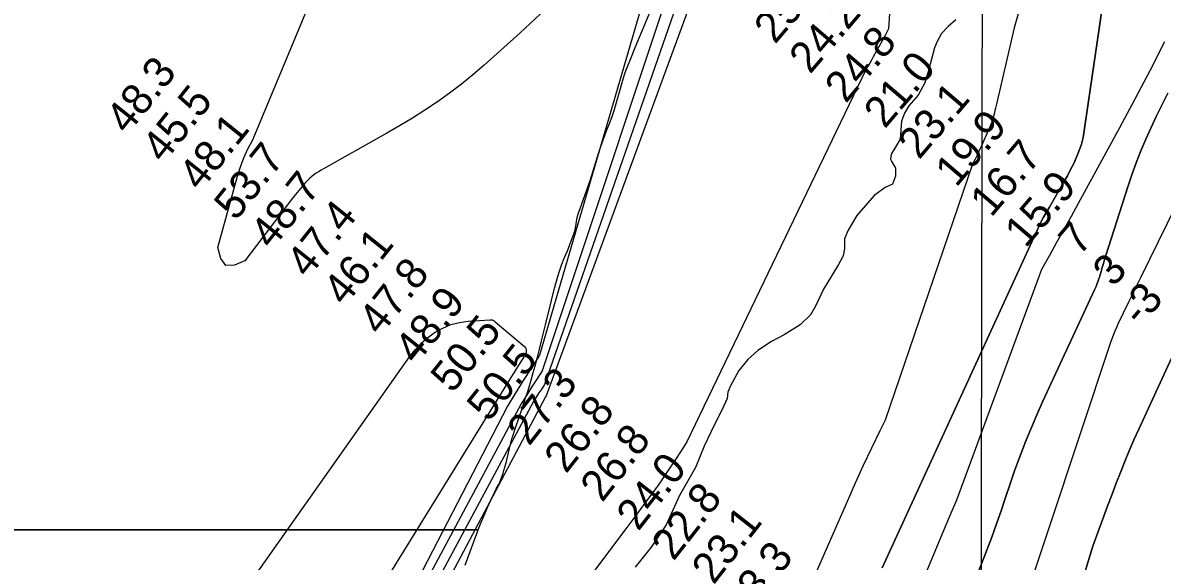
# Model space of a CAD drawing. Extents: x 3177385 to 3215275, y 903885 to 929304.
# Drawn here: x 3205666 to 3208135, y 922420 to 923587 of the extents above; entities that cross this region are included whole.
import ezdxf

# ---------------------------------------------------------------- set-up
doc = ezdxf.new("R2010")
doc.units = 0
for name, color, linetype in [('V-GRID-MAJR', 7, 'Continuous'), ('V-RIVR-EDGE', 7, 'Continuous'), ('V-RIVR-RANG', 7, 'Continuous'), ('V-SITE-VEGE', 7, 'Continuous'), ('V-TOPO-DPTH', 7, 'Continuous'), ('V-TOPO-MAJR', 7, 'Continuous'), ('V-TOPO-MINR', 7, 'Continuous'), ('V-TOPO-WATR', 7, 'Continuous')]:
    doc.layers.add(name, color=color, linetype=linetype)

msp = doc.modelspace()

# ---------------------------------------------------------------- linework, layer by layer
at = {"layer": 'V-GRID-MAJR'}
msp.add_spline([(3207716.551, 909276.317), (3207728.893, 915337.304), (3207741.238, 921400.235), (3207753.5840000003, 927463.215), (3207753.588, 927465.113)], degree=3, dxfattribs=at)
at = {"layer": 'V-RIVR-EDGE'}
msp.add_lwpolyline([(3207687.922691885, 923593.5058057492), (3207671.2587821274, 923578.7670418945), (3207657.364957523, 923563.5595543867), (3207647.6234054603, 923546.4943033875), (3207641.584817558, 923532.6530142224), (3207628.9932351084, 923483.7255025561), (3207621.074042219, 923456.4945167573), (3207606.6897945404, 923429.7413912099), (3207586.3103578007, 923406.6980822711), (3207576.572231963, 923391.018444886), (3207570.062636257, 923373.4833281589), (3207569.0932108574, 923355.0107641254), (3207567.195474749, 923334.6929994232), (3207558.38109132, 923319.0110778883), (3207548.1788101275, 923302.4088401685), (3207546.3039155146, 923291.3284995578), (3207549.522166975, 923285.3161793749), (3207557.340857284, 923271.9024991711), (3207557.298600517, 923254.8132646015), (3207550.7890048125, 923237.2781478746), (3207534.6052394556, 923229.9281812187), (3207511.4682803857, 923212.4341791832), (3207473.4886286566, 923169.5738072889), (3207454.9338352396, 923137.2885059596), (3207446.5733284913, 923118.3723439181), (3207446.5207930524, 923097.1262685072), (3207443.7118773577, 923081.8913712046), (3207433.9657569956, 923062.9786353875), (3207419.5895038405, 923039.4586082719), (3207401.5034340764, 923009.9433920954), (3207383.859820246, 922972.575223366), (3207373.19109955, 922954.1266429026), (3207350.504590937, 922932.0127867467), (3207316.2735863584, 922910.8512248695), (3207288.5247676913, 922896.139870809), (3207258.917043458, 922876.8143730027), (3207237.6218588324, 922857.0064466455), (3207218.1638803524, 922833.0371111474), (3207200.0698160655, 922800.2887965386), (3207194.031228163, 922786.4475073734), (3207192.6113523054, 922772.5947974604), (3207185.64331162, 922756.4464364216), (3207158.2558615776, 922701.0892742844), (3207142.9353086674, 922669.2578496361), (3207123.8843818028, 922623.117554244), (3207089.5551587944, 922562.2350687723), (3207060.3008086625, 922499.0306644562), (3207027.849906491, 922450.6141332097), (3206993.564082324, 922407.2827535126)], dxfattribs=at)
at = {"layer": 'V-SITE-VEGE'}
for p, q in [((3206993.573, 923533.6639999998), (3207026.972, 923614.0579999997)), ((3206983.71, 923509.4809999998), (3206993.573, 923533.6639999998)), ((3206974.123, 923485.1869999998), (3206983.71, 923509.4809999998)), ((3206964.803, 923457.3549999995), (3206967.936, 923467.5539999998)), ((3206967.936, 923467.5539999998), (3206971.852, 923479.0969999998)), ((3206971.852, 923479.0969999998), (3206974.123, 923485.1869999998)), ((3206959.736, 923439.3649999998), (3206964.803, 923457.3549999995)), ((3206952.34, 923412.3069999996), (3206959.736, 923439.3649999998)), ((3206943.958, 923385.5889999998), (3206946.219, 923392.2099999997)), ((3206946.219, 923392.2099999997), (3206948.359, 923398.8769999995)), ((3206948.359, 923398.8769999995), (3206952.34, 923412.3069999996)), ((3206931.24, 923352.7899999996), (3206939.0330000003, 923372.4119999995)), ((3206939.0330000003, 923372.4119999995), (3206943.9580000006, 923385.5889999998)), ((3206923.857, 923333.0249999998), (3206927.435, 923342.9499999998)), ((3206927.435, 923342.9499999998), (3206931.24, 923352.7899999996)), ((3206914.903, 923306.1179999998), (3206923.857, 923333.0249999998)), ((3206895.486, 923245.3259999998), (3206914.903, 923306.1179999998)), ((3206888.842, 923225.1259999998), (3206895.486, 923245.3259999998)), ((3206884.449, 923212.6419999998), (3206888.842, 923225.1259999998)), ((3206874.086, 923184.7049999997), (3206884.449, 923212.6419999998)), ((3206867.963, 923164.5849999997), (3206869.145, 923169.6419999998)), ((3206869.145, 923169.6419999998), (3206870.8200000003, 923175.3309999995)), ((3206870.8200000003, 923175.3309999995), (3206874.086, 923184.7049999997)), ((3206863.9020000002, 923142.1489999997), (3206867.963, 923164.5849999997)), ((3206857.1, 923119.8059999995), (3206860.41, 923128.9849999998)), ((3206860.41, 923128.9849999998), (3206861.465, 923132.2249999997)), ((3206861.465, 923132.2249999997), (3206862.382, 923135.5019999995)), ((3206862.382, 923135.5019999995), (3206863.9020000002, 923142.1489999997)), ((3206846.5470000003, 923092.5019999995), (3206851.907, 923106.1209999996)), ((3206851.907, 923106.1209999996), (3206857.1, 923119.8059999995)), ((3206835.916, 923067.3049999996), (3206838.302, 923073.1479999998)), ((3206838.302, 923073.1479999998), (3206843.311, 923084.7359999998)), ((3206843.311, 923084.7359999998), (3206846.5470000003, 923092.5019999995)), ((3206825.883, 923036.8969999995), (3206829.411, 923048.3569999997)), ((3206829.411, 923048.3569999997), (3206833.7260000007, 923061.3799999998)), ((3206833.7260000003, 923061.3799999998), (3206835.916, 923067.3049999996)), ((3206818.1, 923009.1219999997), (3206822.95, 923026.8249999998)), ((3206822.95, 923026.8249999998), (3206825.883, 923036.8969999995)), ((3206811.268, 922982.4459999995), (3206818.1, 923009.1219999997)), ((3206798.89, 922932.4259999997), (3206811.268, 922982.4459999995)), ((3206790.579, 922897.4259999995), (3206798.89, 922932.4259999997)), ((3206781.8710000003, 922862.5199999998), (3206786.321, 922879.9499999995)), ((3206786.321, 922879.9499999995), (3206790.579, 922897.4259999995)), ((3206776.653, 922843.2749999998), (3206781.8710000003, 922862.5199999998)), ((3206766.228, 922807.3749999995), (3206772.571, 922828.8889999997)), ((3206772.571, 922828.8889999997), (3206776.653, 922843.2749999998)), ((3206759.677, 922785.9179999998), (3206766.228, 922807.3749999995)), ((3206755.919, 922774.0359999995), (3206759.677, 922785.9179999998)), ((3206733.256, 922706.8629999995), (3206749.072, 922753.3199999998)), ((3206749.072, 922753.3199999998), (3206755.919, 922774.0359999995)), ((3206728.132, 922691.3359999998), (3206733.256, 922706.8629999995)), ((3206723.145, 922674.0869999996), (3206726.282, 922685.3719999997)), ((3206726.282, 922685.3719999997), (3206728.132, 922691.3359999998)), ((3206713.443, 922633.5119999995), (3206720.654, 922664.1319999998)), ((3206720.654, 922664.1319999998), (3206723.145, 922674.0869999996)), ((3206710.924, 922623.7349999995), (3206713.443, 922633.5119999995)), ((3206701.428, 922595.0179999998), (3206704.483, 922602.9729999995)), ((3206704.483, 922602.9729999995), (3206707.207, 922611.0329999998)), ((3206707.207, 922611.0329999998), (3206708.87, 922616.4539999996)), ((3206708.87, 922616.4539999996), (3206710.924, 922623.7349999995)), ((3206692.398, 922576.7539999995), (3206697.0270000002, 922585.5669999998)), ((3206697.0270000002, 922585.5669999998), (3206699.918, 922591.5359999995)), ((3206699.918, 922591.5359999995), (3206701.428, 922595.0179999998)), ((3206680.647, 922552.2719999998), (3206687.917, 922567.8759999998)), ((3206687.917, 922567.8759999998), (3206692.398, 922576.7539999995)), ((3206665.358, 922517.6099999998), (3206673.542, 922536.5799999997)), ((3206673.542, 922536.5799999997), (3206680.647, 922552.2719999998)), ((3206658.475, 922500.9019999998), (3206665.358, 922517.6099999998)), ((3200216.643, 922488.2559999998), (3206653.446, 922488.2559999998)), ((3206653.446, 922488.2559999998), (3206658.475, 922500.9019999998))]:
    msp.add_line(p, q, dxfattribs=at)
msp.add_lwpolyline([(3206625.031000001, 922411.6499999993), (3206635.570000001, 922440.9179999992), (3206642.755000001, 922460.3779999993), (3206652.634000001, 922486.2139999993), (3206653.446000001, 922488.2559999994), (3200216.643000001, 922488.2559999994)], dxfattribs=at)
at = {"layer": 'V-TOPO-DPTH'}
for points in [[(3207575.4840710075, 924086.4802360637), (3207542.1747592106, 923573.8793962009), (3207538.6415426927, 923566.4384175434), (3207534.8303139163, 923559.1201401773), (3207509.0590875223, 923512.8126794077), (3207505.307044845, 923506.1630650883), (3207501.50329207, 923499.5435706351), (3207497.621974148, 923492.9692559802), (3207493.6889461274, 923486.4250611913), (3207105.3859189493, 922679.0493970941), (3207097.741161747, 922666.9300448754), (3207090.004066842, 922654.8706892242), (3207082.1284653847, 922642.901328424), (3207074.160526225, 922630.9919641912), (3207066.984040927, 922620.3981990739), (3207062.543722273, 922613.8249223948), (3207058.1149400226, 922607.2439041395), (3207053.703462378, 922600.65127352), (3207049.3035211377, 922594.0509013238), (3207043.40166719, 922585.1722549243), (3207041.9447128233, 922583.0170616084), (3207040.465647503, 922580.8774088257), (3207038.953415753, 922578.7610668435), (3207037.4190730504, 922576.660265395), (3207018.7482537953, 922551.5103140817), (3207007.8487224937, 922536.8560498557), (3206996.93160942, 922522.2149200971), (3206985.9881236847, 922507.5934920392), (3206975.027056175, 922492.9851984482), (3206509.740018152, 921874.0396021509)], [(3208071.078343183, 924067.2598589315), (3207963.9518723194, 923338.4410031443), (3207960.232835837, 923323.9356320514), (3207955.3898242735, 923309.7658662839), (3207949.7974959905, 923295.8198374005), (3207943.432288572, 923282.1472748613), (3207936.7971657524, 923268.6121115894), (3207929.7571698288, 923255.2830472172), (3207922.4472585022, 923242.091382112), (3207891.1961279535, 923187.647142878), (3207886.9015926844, 923180.2071462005), (3207882.5831420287, 923172.781134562), (3207878.228818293, 923165.376100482), (3207873.8505791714, 923157.9850514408), (3207528.1423378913, 922405.686991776)], [(3207528.1423378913, 922405.686991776), (3207873.8505791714, 923157.9850514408), (3207878.228818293, 923165.376100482), (3207882.5831420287, 923172.781134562), (3207886.9015926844, 923180.2071462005), (3207891.1961279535, 923187.647142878), (3207922.4472585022, 923242.091382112), (3207929.7571698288, 923255.2830472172), (3207936.7971657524, 923268.6121115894), (3207943.432288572, 923282.1472748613), (3207949.7974959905, 923295.8198374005), (3207955.3898242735, 923309.7658662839), (3207960.232835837, 923323.9356320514), (3207963.9518723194, 923338.4410031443), (3208071.078343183, 924067.2598589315)], [(3208147.694609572, 923434.5965727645), (3208135.2435228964, 923409.8396959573), (3208123.098458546, 923384.9370322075), (3208111.4124276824, 923359.8156880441), (3208100.032419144, 923334.5485569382), (3208089.2853721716, 923309.0191977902), (3208079.0748119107, 923283.2865569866), (3208069.668981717, 923257.2489936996), (3208060.799638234, 923231.0081487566), (3208013.226565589, 923082.6954397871), (3208010.5002718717, 923074.0866681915), (3208007.8165413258, 923065.4648203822), (3208005.196655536, 923056.8233582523), (3208002.6193329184, 923048.1688199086), (3207998.338914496, 923033.5985815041), (3207997.3203515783, 923030.2995643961), (3207996.242094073, 923027.0210920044), (3207995.0742946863, 923023.7734366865), (3207993.8468007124, 923020.5463260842), (3207992.5465400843, 923017.3466691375), (3207991.2090825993, 923014.1630250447), (3207989.8158298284, 923011.0034002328), (3207988.385380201, 923007.859788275), (3207890.025907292, 922796.649679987), (3207876.5436847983, 922767.0226804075), (3207863.4109720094, 922737.245184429), (3207838.543585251, 922677.0882068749), (3207837.016356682, 922673.2351086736), (3207826.0717170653, 922644.7916981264), (3207815.511206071, 922616.2107228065), (3207805.5268880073, 922587.423400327), (3207795.9266985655, 922558.4985130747), (3207786.3417044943, 922529.5676349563), (3207776.3927881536, 922500.7663537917), (3207765.8979884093, 922472.1594680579), (3207755.0392663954, 922443.6821792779), (3207706.842229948, 922320.8070807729)], [(3207706.842229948, 922320.8070807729), (3207755.0392663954, 922443.6821792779), (3207765.8979884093, 922472.1594680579), (3207776.3927881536, 922500.7663537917), (3207786.3417044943, 922529.5676349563), (3207795.9266985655, 922558.4985130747), (3207805.5268880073, 922587.423400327), (3207815.511206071, 922616.2107228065), (3207826.0717170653, 922644.7916981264), (3207837.016356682, 922673.2351086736), (3207838.543585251, 922677.0882068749), (3207863.4109720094, 922737.245184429), (3207876.5436847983, 922767.0226804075), (3207890.025907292, 922796.649679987), (3207988.385380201, 923007.859788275), (3207989.8158298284, 923011.0034002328), (3207991.2090825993, 923014.1630250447), (3207992.5465400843, 923017.3466691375), (3207993.8468007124, 923020.5463260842), (3207995.0742946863, 923023.7734366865), (3207996.242094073, 923027.0210920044), (3207997.3203515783, 923030.2995643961), (3207998.338914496, 923033.5985815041), (3208002.6193329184, 923048.1688199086), (3208005.196655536, 923056.8233582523), (3208007.8165413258, 923065.4648203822), (3208010.5002718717, 923074.0866681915), (3208013.226565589, 923082.6954397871), (3208060.799638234, 923231.0081487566), (3208069.668981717, 923257.2489936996), (3208079.0748119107, 923283.2865569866), (3208089.2853721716, 923309.0191977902), (3208100.032419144, 923334.5485569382), (3208111.4124276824, 923359.8156880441), (3208123.098458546, 923384.9370322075), (3208135.2435228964, 923409.8396959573), (3208147.694609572, 923434.5965727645)], [(3207844.9780556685, 921992.6662434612), (3207984.6999146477, 922452.9124866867), (3207998.764630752, 922490.3435001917), (3208008.918463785, 922517.764511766), (3208017.7845932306, 922541.5328157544), (3208026.7265591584, 922565.2723465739), (3208035.7822798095, 922588.9687176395), (3208044.913836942, 922612.6363155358), (3208054.314902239, 922636.1921943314), (3208063.9992539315, 922659.6279811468), (3208074.10853522, 922682.8836299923), (3208084.501102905, 922706.0191868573), (3208176.9097088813, 922906.8259549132)], [(3207844.9780556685, 921992.6662434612), (3207984.6999146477, 922452.9124866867), (3207998.764630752, 922490.3435001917), (3208008.918463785, 922517.764511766), (3208017.7845932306, 922541.5328157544), (3208026.7265591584, 922565.2723465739), (3208035.7822798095, 922588.9687176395), (3208044.913836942, 922612.6363155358), (3208054.314902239, 922636.1921943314), (3208063.9992539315, 922659.6279811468), (3208074.10853522, 922682.8836299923), (3208084.501102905, 922706.0191868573), (3208176.9097088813, 922906.8259549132)]]:
    msp.add_lwpolyline(points, dxfattribs=at)
at = {"layer": 'V-TOPO-MAJR'}
msp.add_lwpolyline([(3207608.383287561, 925592.0546394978), (3207307.964278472, 924653.1200324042), (3207126.188526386, 923837.3023589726), (3206791.908231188, 922832.5988426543), (3206780.3707479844, 922814.9014079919), (3206768.9120942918, 922797.1534489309), (3206757.5716848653, 922779.3297032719), (3206746.310104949, 922761.455433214), (3206319.994993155, 921965.1126580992), (3206312.351864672, 921953.4174174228), (3206304.6116688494, 921941.7876642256), (3206296.725872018, 921930.2561422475), (3206288.7430078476, 921918.790107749), (3206018.611908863, 921535.9477333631), (3205965.133537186, 921460.9865939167), (3205911.139801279, 921386.4026448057), (3205856.3730190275, 921312.3844811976), (3205801.090872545, 921238.7435079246), (3205705.5612168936, 921112.858458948), (3205697.5726261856, 921102.510985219), (3205689.4712381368, 921092.2541355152), (3205681.200654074, 921082.133221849), (3205672.817272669, 921072.1029322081), (3205142.6349545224, 920448.3661681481)], dxfattribs=at)
at = {"layer": 'V-TOPO-MINR'}
for points in [[(3207635.3231096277, 925611.045468), (3207313.876694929, 924614.0977492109), (3207158.238245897, 923842.4596893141), (3206796.80934288, 922802.9774738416), (3206790.7031409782, 922793.8100301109), (3206784.637863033, 922784.6157847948), (3206778.633971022, 922775.381337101), (3206772.6710029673, 922766.1200878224), (3206346.2379665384, 921970.0734424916), (3206333.3272906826, 921950.0747477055), (3206320.2562596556, 921930.1828219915), (3206306.9446958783, 921910.4510498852), (3206293.4727769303, 921890.8260468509), (3206187.9054758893, 921739.0258802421), (3206121.1516082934, 921643.8513091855), (3206053.8938276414, 921549.0372329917), (3205985.8801774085, 921454.7638990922), (3205917.3626141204, 921360.8510600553), (3205738.097626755, 921117.1951537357), (3205723.099754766, 921097.0656156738), (3205707.941739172, 921077.0589373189), (3205692.5435081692, 921057.2365485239), (3205676.9851335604, 921037.5370194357), (3205556.6705676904, 920887.073214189)], [(3208017.3040968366, 924284.4027721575), (3207814.45855335, 923575.6142453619), (3207775.164217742, 923407.3786077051), (3207773.9570528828, 923402.1738671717), (3207772.7606377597, 923396.9666742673), (3207771.5803472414, 923391.7558028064), (3207770.410806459, 923386.5424789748), (3207769.1009726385, 923381.3758439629), (3207767.5948764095, 923376.2734077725), (3207765.7943865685, 923371.2672698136), (3207763.79763432, 923366.325330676), (3207743.4862632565, 923319.9911147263), (3207738.9155685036, 923309.9049577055), (3207734.181181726, 923299.8987379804), (3207729.20125691, 923290.0124241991), (3207724.0576400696, 923280.2060477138), (3207534.8030886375, 922725.4261397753), (3207523.626439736, 922702.7826896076), (3207505.3742047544, 922665.155341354), (3207487.4691682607, 922627.3663954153), (3207470.084929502, 922589.3350529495), (3207453.047889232, 922551.1421127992), (3207372.19526752, 922366.4910998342)], [(3207575.4840710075, 924086.4802360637), (3207542.1747592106, 923573.8793962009), (3207538.6415426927, 923566.4384175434), (3207534.8303139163, 923559.1201401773), (3207509.0590875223, 923512.8126794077), (3207505.307044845, 923506.1630650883), (3207501.50329207, 923499.5435706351), (3207497.621974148, 923492.9692559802), (3207493.6889461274, 923486.4250611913), (3207105.3859189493, 922679.0493970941), (3207097.741161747, 922666.9300448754), (3207090.004066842, 922654.8706892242), (3207082.1284653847, 922642.901328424), (3207074.160526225, 922630.9919641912), (3207066.984040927, 922620.3981990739), (3207062.543722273, 922613.8249223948), (3207058.1149400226, 922607.2439041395), (3207053.703462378, 922600.65127352), (3207049.3035211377, 922594.0509013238), (3207043.40166719, 922585.1722549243), (3207041.9447128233, 922583.0170616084), (3207040.465647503, 922580.8774088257), (3207038.953415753, 922578.7610668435), (3207037.4190730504, 922576.660265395), (3207018.7482537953, 922551.5103140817), (3207007.8487224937, 922536.8560498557), (3206996.93160942, 922522.2149200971), (3206985.9881236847, 922507.5934920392), (3206975.027056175, 922492.9851984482), (3206509.740018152, 921874.0396021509)], [(3207091.163598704, 923912.2625873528), (3206785.9628596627, 922866.8206377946), (3206768.3463244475, 922839.2260143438), (3206750.8524509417, 922811.5544130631), (3206733.5425699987, 922783.7673450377), (3206716.355350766, 922755.9032991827), (3206347.845258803, 922042.7450749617)], [(3207193.61018352, 923848.4613382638), (3206800.6970645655, 922778.1263317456), (3206799.304018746, 922776.0803957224), (3206374.6214112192, 921975.5721833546), (3206356.0658838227, 921946.4868299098), (3206337.2857448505, 921917.5491185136), (3206318.1686885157, 921888.8328701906), (3206298.827020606, 921860.2642639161), (3206264.4009628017, 921810.0499018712), (3206227.6022448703, 921756.5371738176), (3206190.7028499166, 921703.0941680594), (3206153.6524394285, 921649.7557457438), (3206116.5013519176, 921596.4870457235), (3205763.0280555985, 921091.1875932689), (3205749.774964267, 921072.3841163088), (3205736.4335848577, 921053.6439653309), (3205722.9597733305, 921034.9988033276), (3205709.3976737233, 921016.4169673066), (3205695.5521344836, 920998.0562437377), (3205681.41736507, 920979.9266909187), (3205666.8487503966, 920962.1438942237), (3205651.990905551, 920944.5922682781)], [(3206798.1157023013, 923615.6380780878), (3206744.119154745, 923565.0340876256), (3206666.3285301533, 923495.2758617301), (3206641.8502194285, 923474.182907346), (3206616.8471098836, 923453.7589640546), (3206591.056802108, 923434.3385374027), (3206564.7416955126, 923415.5871218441), (3206537.809952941, 923397.6958215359), (3206510.583186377, 923380.2791703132), (3206482.913883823, 923363.5744927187), (3206454.9495572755, 923347.3444642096), (3206318.043585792, 923270.2430721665), (3206312.737601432, 923267.1555307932), (3206307.4928830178, 923263.9702455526), (3206302.340063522, 923260.6383445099), (3206297.248509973, 923257.2086995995), (3206292.367945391, 923253.5245401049), (3206287.7041516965, 923249.602430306), (3206283.3655143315, 923245.3233950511), (3206279.243647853, 923240.8064094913), (3206253.80093271, 923210.598170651), (3206252.152282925, 923208.5885565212), (3206251.3489613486, 923207.5669682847), (3206250.5561414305, 923206.5369894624), (3206147.8877991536, 923070.9944499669), (3206124.874941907, 923061.2701031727), (3206106.633048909, 923061.2304047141), (3206095.5476022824, 923075.717678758), (3206089.233119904, 923099.8896011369), (3206131.6472918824, 923254.8225826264), (3206138.0163196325, 923274.901873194), (3206145.41242872, 923294.5470135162), (3206154.3491598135, 923313.5409284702), (3206164.3129722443, 923332.1006931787), (3206357.547133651, 923796.8582803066)], [(3208140.4907401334, 923545.292678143), (3208108.519369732, 923482.9555767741), (3208075.817631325, 923420.9985026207), (3208042.6289809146, 923359.2947799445), (3207953.167385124, 923195.2869970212), (3207937.686663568, 923167.0379724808), (3207922.1325493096, 923138.82960389), (3207906.4683459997, 923110.6822192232), (3207890.7307499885, 923082.5754905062), (3207873.848716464, 923052.5625302), (3207689.3618247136, 922552.3468224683), (3207673.9364466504, 922515.7423607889), (3207658.5467730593, 922479.122822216), (3207602.7680615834, 922346.1256629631)], [(3208147.694609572, 923434.5965727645), (3208135.2435228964, 923409.8396959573), (3208123.098458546, 923384.9370322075), (3208111.4124276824, 923359.8156880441), (3208100.032419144, 923334.5485569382), (3208089.2853721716, 923309.0191977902), (3208079.0748119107, 923283.2865569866), (3208069.668981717, 923257.2489936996), (3208060.799638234, 923231.0081487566), (3208013.226565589, 923082.6954397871), (3208010.5002718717, 923074.0866681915), (3208007.8165413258, 923065.4648203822), (3208005.196655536, 923056.8233582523), (3208002.6193329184, 923048.1688199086), (3207998.338914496, 923033.5985815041), (3207997.3203515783, 923030.2995643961), (3207996.242094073, 923027.0210920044), (3207995.0742946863, 923023.7734366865), (3207993.8468007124, 923020.5463260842), (3207992.5465400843, 923017.3466691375), (3207991.2090825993, 923014.1630250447), (3207989.8158298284, 923011.0034002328), (3207988.385380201, 923007.859788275), (3207890.025907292, 922796.649679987), (3207876.5436847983, 922767.0226804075), (3207863.4109720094, 922737.245184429), (3207838.543585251, 922677.0882068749), (3207837.016356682, 922673.2351086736), (3207826.0717170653, 922644.7916981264), (3207815.511206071, 922616.2107228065), (3207805.5268880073, 922587.423400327), (3207795.9266985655, 922558.4985130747), (3207786.3417044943, 922529.5676349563), (3207776.3927881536, 922500.7663537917), (3207765.8979884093, 922472.1594680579), (3207755.0392663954, 922443.6821792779), (3207706.842229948, 922320.8070807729)], [(3208184.2093779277, 923229.60826936), (3208088.0025596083, 923034.1746382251), (3208081.525161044, 923020.9746037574), (3208075.0699490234, 923007.7637628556), (3208068.648016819, 922994.5367123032), (3208062.248271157, 922981.2988553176), (3208039.3869331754, 922933.8579330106), (3208035.9388736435, 922926.4200330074), (3208032.6414170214, 922918.9186026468), (3208029.5698647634, 922911.321876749), (3208026.6489154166, 922903.6616204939), (3208024.0023440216, 922895.907042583), (3207821.8173847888, 922286.9607989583)], [(3206032.2282722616, 922193.5568650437), (3206504.230510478, 922862.9230413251), (3206516.3083562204, 922878.1102136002), (3206529.4073655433, 922892.2351014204), (3206544.0381202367, 922904.7665625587), (3206559.6900385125, 922916.2357392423), (3206576.6142383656, 922925.4338612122), (3206594.148633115, 922932.7995939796), (3206612.5983202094, 922937.4167429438), (3206631.6582022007, 922940.2015027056), (3206678.8343226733, 922943.4242081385), (3206680.3916529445, 922943.4196736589), (3206683.4222789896, 922942.9104633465), (3206687.6785053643, 922940.9678276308), (3206690.212414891, 922939.1261615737), (3206753.6312637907, 922885.2438854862), (3206755.746927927, 922882.5798964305), (3206757.1024630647, 922879.7176221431)], [(3208176.9097088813, 922906.8259549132), (3208084.501102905, 922706.0191868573), (3208074.10853522, 922682.8836299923), (3208063.9992539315, 922659.6279811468), (3208054.314902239, 922636.1921943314), (3208044.913836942, 922612.6363155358), (3208035.7822798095, 922588.9687176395), (3208026.7265591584, 922565.2723465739), (3208017.7845932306, 922541.5328157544), (3208008.918463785, 922517.764511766), (3207998.764630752, 922490.3435001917), (3207984.6999146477, 922452.9124866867), (3207844.9780556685, 921992.6662434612)], [(3206757.1024630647, 922879.7176221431), (3206757.3178047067, 922876.5579200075), (3206756.773017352, 922873.1999326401), (3206755.342202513, 922869.6907076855), (3206753.7716082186, 922866.2506007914), (3206751.991344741, 922862.9141709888), (3206750.071301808, 922859.6468592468), (3206742.1271475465, 922847.0392778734), (3206736.142100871, 922837.5124644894), (3206730.174173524, 922827.9749709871), (3206724.2319251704, 922818.4214573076), (3206718.306796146, 922808.8572635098), (3206377.518004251, 922257.1082419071)]]:
    msp.add_lwpolyline(points, dxfattribs=at)
at = {"layer": 'V-TOPO-WATR'}
msp.add_lwpolyline([(3208071.078343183, 924067.2598589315), (3207963.9518723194, 923338.4410031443), (3207960.232835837, 923323.9356320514), (3207955.3898242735, 923309.7658662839), (3207949.7974959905, 923295.8198374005), (3207943.432288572, 923282.1472748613), (3207936.7971657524, 923268.6121115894), (3207929.7571698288, 923255.2830472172), (3207922.4472585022, 923242.091382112), (3207891.1961279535, 923187.647142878), (3207886.9015926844, 923180.2071462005), (3207882.5831420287, 923172.781134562), (3207878.228818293, 923165.376100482), (3207873.8505791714, 923157.9850514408), (3207528.1423378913, 922405.686991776)], dxfattribs=at)

# ---------------------------------------------------------------- texts
at = {"layer": 'V-RIVR-RANG'}
for s, height, rotation, p in [('25.0', 67, 49.53027777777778, (3207296.2413307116, 923538.7880095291)), ('24.2', 67, 49.53027777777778, (3207372.325931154, 923473.8951429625)), ('24.8', 67, 49.53027777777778, (3207449.6071662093, 923410.4050277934)), ('21.0', 67, 49.53027777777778, (3207534.2518401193, 923355.5444509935)), ('48.3', 67.00000000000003, 51.328325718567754, (3205893.224781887, 923342.546915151)), ('45.5', 67.00000000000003, 51.328325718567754, (3205971.453781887, 923280.2559151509)), ('23.1', 67, 49.53027777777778, (3207608.451872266, 923288.4438479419)), ('19.9', 67, 49.53027777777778, (3207688.8159757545, 923228.5660007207)), ('48.1', 67.00000000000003, 51.328325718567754, (3206051.167201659, 923219.8184028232)), ('53.7', 67.00000000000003, 51.328325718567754, (3206127.912781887, 923155.6739151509)), ('16.7', 67, 49.53027777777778, (3207764.5564814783, 923163.2709917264)), ('48.7', 67.00000000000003, 51.328325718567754, (3206206.142781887, 923093.382915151)), ('15.9', 67, 49.53027777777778, (3207839.2706145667, 923096.7719680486)), ('47.4', 67.00000000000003, 51.328325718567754, (3206284.371781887, 923031.0919151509)), ('7', 67, 49.53027777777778, (3207956.101085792, 923079.6374682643)), ('46.1', 67.00000000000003, 51.328325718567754, (3206364.0852016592, 922970.6554028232)), ('47.8', 67.00000000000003, 51.328325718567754, (3206440.8307818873, 922906.5109151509)), ('3', 67, 49.53027777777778, (3208029.959147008, 923012.1350399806)), ('48.9', 67.00000000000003, 51.328325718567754, (3206518.895957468, 922844.0139720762)), ('-3', 67, 49.53027777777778, (3208088.75108545, 922926.9733884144)), ('50.5', 67.00000000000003, 51.328325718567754, (3206597.289781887, 922781.9289151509)), ('50.5', 67.00000000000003, 51.328325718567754, (3206675.519781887, 922719.6379151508)), ('27.3', 67.00000000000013, 51.93666666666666, (3206763.577235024, 922667.8519205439)), ('26.8', 67.00000000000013, 51.93666666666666, (3206843.758559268, 922608.0528191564)), ('26.8', 67.00000000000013, 51.93666666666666, (3206921.9875592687, 922545.7618191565)), ('24.0', 67.00000000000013, 51.93666666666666, (3207000.0550533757, 922483.2632943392)), ('22.8', 67.00000000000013, 51.93666666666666, (3207076.495512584, 922418.6882749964)), ('23.1', 67.00000000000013, 51.93666666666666, (3207163.344631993, 922367.4041446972)), ('23.3', 67.00000000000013, 51.93666666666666, (3207231.0025718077, 922291.6145890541))]:
    msp.add_text(s, height=height, rotation=rotation, dxfattribs=at).set_placement(p)

doc.saveas('drawing.dxf')
